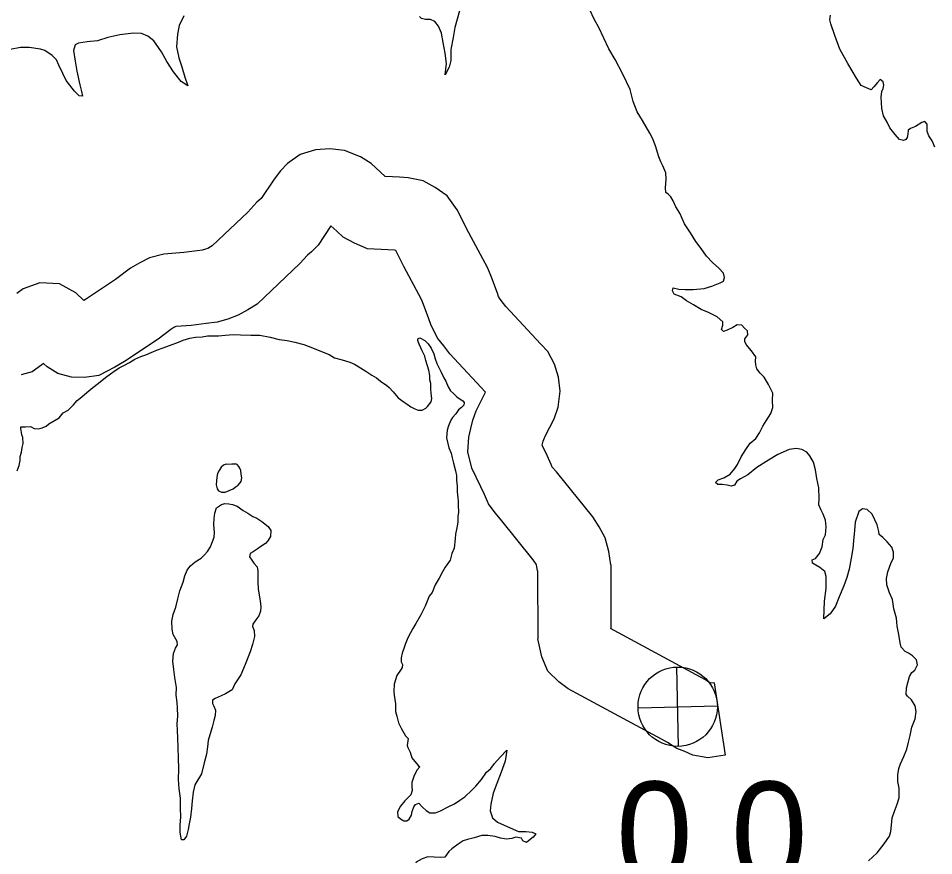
# Model space of a CAD drawing. Extents: x -939622 to -934245, y 1383184 to 1385301.
# Drawn here: x -935599.33 to -935588.07, y 1384249.62 to 1384259.91 of the extents above; entities that cross this region are included whole.
import ezdxf

# ---------------------------------------------------------------- set-up
doc = ezdxf.new("R2010")
doc.units = 0
for name, color, linetype in [('10', 7, 'Continuous'), ('25', 7, 'Continuous'), ('26', 7, 'Continuous'), ('9', 7, 'Continuous')]:
    doc.layers.add(name, color=color, linetype=linetype)

msp = doc.modelspace()

# ---------------------------------------------------------------- linework, layer by layer
at = {"layer": '10'}
for points in [[(-935592.044, 1384253.193), (-935592.07, 1384253.358), (-935592.114, 1384253.526), (-935592.188, 1384253.66), (-935592.266, 1384253.783), (-935592.71, 1384254.335), (-935592.763, 1384254.395), (-935592.777, 1384254.426), (-935592.826, 1384254.535), (-935592.889, 1384254.665), (-935592.877, 1384254.712), (-935592.869, 1384254.735), (-935592.846, 1384254.781), (-935592.739, 1384254.987), (-935592.69, 1384255.132), (-935592.666, 1384255.327), (-935592.687, 1384255.498), (-935592.738, 1384255.659), (-935592.818, 1384255.816), (-935592.904, 1384255.907), (-935593.334, 1384256.368), (-935593.391, 1384256.441), (-935593.413, 1384256.469), (-935593.424, 1384256.49), (-935593.439, 1384256.533), (-935593.518, 1384256.75), (-935593.562, 1384256.849), (-935593.791, 1384257.274), (-935593.932, 1384257.555), (-935594.057, 1384257.729), (-935594.204, 1384257.833), (-935594.353, 1384257.913), (-935594.534, 1384257.949), (-935594.642, 1384257.957), (-935594.728, 1384257.962), (-935594.819, 1384257.968), (-935594.992, 1384258.126), (-935595.122, 1384258.21), (-935595.32, 1384258.286), (-935595.501, 1384258.305), (-935595.677, 1384258.292), (-935595.864, 1384258.236), (-935596.021, 1384258.127), (-935596.105, 1384258.035), (-935596.186, 1384257.932), (-935596.343, 1384257.696), (-935596.396, 1384257.651), (-935596.51, 1384257.529), (-935596.946, 1384257.114), (-935596.968, 1384257.1), (-935597.001, 1384257.082), (-935597.027, 1384257.072), (-935597.068, 1384257.061), (-935597.133, 1384257.053), (-935597.295, 1384257.032), (-935597.543, 1384257.013), (-935597.718, 1384256.965), (-935597.837, 1384256.904), (-935597.952, 1384256.841), (-935598.134, 1384256.699), (-935598.506, 1384256.453), (-935598.526, 1384256.441), (-935598.624, 1384256.538), (-935598.823, 1384256.647), (-935599.067, 1384256.66), (-935599.273, 1384256.586), (-935599.35, 1384256.53)], [(-935592.944, 1384253.121), (-935592.952, 1384253.173), (-935592.956, 1384253.19), (-935592.962, 1384253.2), (-935592.998, 1384253.256), (-935593.399, 1384253.755), (-935593.467, 1384253.832), (-935593.546, 1384253.941), (-935593.599, 1384254.059), (-935593.641, 1384254.153), (-935593.753, 1384254.381), (-935593.803, 1384254.584), (-935593.79, 1384254.763), (-935593.766, 1384254.869), (-935593.739, 1384254.972), (-935593.7, 1384255.087), (-935593.646, 1384255.192), (-935593.583, 1384255.315), (-935594.022, 1384255.785), (-935594.098, 1384255.885), (-935594.173, 1384255.977), (-935594.253, 1384256.135), (-935594.286, 1384256.229), (-935594.354, 1384256.414), (-935594.371, 1384256.453), (-935594.59, 1384256.859), (-935594.689, 1384257.058), (-935594.703, 1384257.059), (-935594.785, 1384257.064), (-935595.035, 1384257.079), (-935595.198, 1384257.146), (-935595.334, 1384257.219), (-935595.414, 1384257.293), (-935595.486, 1384257.359), (-935595.642, 1384257.124), (-935595.726, 1384257.039), (-935595.775, 1384256.998), (-935595.87, 1384256.896), (-935596.393, 1384256.398), (-935596.508, 1384256.327), (-935596.625, 1384256.26), (-935596.754, 1384256.214), (-935596.887, 1384256.177), (-935597.019, 1384256.16), (-935597.204, 1384256.136), (-935597.388, 1384256.122), (-935597.392, 1384256.121), (-935597.417, 1384256.109), (-935597.456, 1384256.087), (-935597.609, 1384255.968), (-935598.025, 1384255.692), (-935598.142, 1384255.622), (-935598.341, 1384255.52), (-935598.518, 1384255.494), (-935598.675, 1384255.5), (-935598.846, 1384255.544), (-935598.975, 1384255.625), (-935599.021, 1384255.668), (-935599.041, 1384255.651), (-935599.161, 1384255.567), (-935599.295, 1384255.528)], [(-935592.044, 1384253.193), (-935592.042, 1384252.41)], [(-935592.944, 1384253.121), (-935592.942, 1384252.283)], [(-935592.044, 1384253.107), (-935592.044, 1384253.107)], [(-935590.772, 1384251.744), (-935590.809, 1384251.738), (-935590.824, 1384251.744), (-935590.88, 1384251.781), (-935590.992, 1384251.842), (-935592.048, 1384252.41)], [(-935590.636, 1384250.854), (-935590.852, 1384250.821), (-935591.035, 1384250.852), (-935591.134, 1384250.899), (-935591.232, 1384250.934), (-935591.345, 1384251.01), (-935591.419, 1384251.05), (-935592.567, 1384251.668), (-935592.682, 1384251.754), (-935592.817, 1384251.888), (-935592.893, 1384252.064), (-935592.942, 1384252.283)], [(-935590.772, 1384251.744), (-935590.636, 1384250.854)]]:
    msp.add_lwpolyline(points, dxfattribs=at)
at = {"layer": '26'}
for p, q in [((-935591.21, 1384250.961), (-935591.232, 1384251.937)), ((-935591.709, 1384251.437), (-935590.733, 1384251.46))]:
    msp.add_line(p, q, dxfattribs=at)
msp.add_circle((-935591.221, 1384251.449), 0.488, dxfattribs=at)
at = {"layer": '9'}
for points in [[(-935597.296, 1384259.94), (-935597.353, 1384259.822), (-935597.373, 1384259.717), (-935597.385, 1384259.561), (-935597.358, 1384259.423), (-935597.321, 1384259.315), (-935597.282, 1384259.189), (-935597.246, 1384259.079), (-935597.327, 1384259.135), (-935597.423, 1384259.252), (-935597.504, 1384259.381), (-935597.568, 1384259.5), (-935597.664, 1384259.635), (-935597.736, 1384259.692), (-935597.817, 1384259.722), (-935597.916, 1384259.727), (-935598.081, 1384259.706), (-935598.23, 1384259.675), (-935598.356, 1384259.632), (-935598.482, 1384259.623), (-935598.59, 1384259.607), (-935598.632, 1384259.583), (-935598.652, 1384259.517), (-935598.631, 1384259.385), (-935598.613, 1384259.262), (-935598.573, 1384259.094), (-935598.552, 1384259.01), (-935598.543, 1384258.953), (-935598.582, 1384258.956), (-935598.639, 1384259.016), (-935598.696, 1384259.088), (-935598.741, 1384259.148), (-935598.783, 1384259.232), (-935598.832, 1384259.333), (-935598.862, 1384259.399), (-935598.913, 1384259.453), (-935599.006, 1384259.516), (-935599.057, 1384259.531)], [(-935593.904, 1384260.004), (-935593.934, 1384259.902), (-935593.963, 1384259.797), (-935593.984, 1384259.676), (-935594.01, 1384259.526), (-935594.013, 1384259.394), (-935594.031, 1384259.31), (-935594.081, 1384259.217), (-935594.064, 1384259.355), (-935594.079, 1384259.484), (-935594.107, 1384259.613), (-935594.128, 1384259.727), (-935594.161, 1384259.814), (-935594.209, 1384259.871), (-935594.26, 1384259.894), (-935594.323, 1384259.897), (-935594.371, 1384259.909), (-935594.395, 1384259.933)], [(-935591.025, 1384256.387), (-935591.112, 1384256.44), (-935591.179, 1384256.488), (-935591.266, 1384256.521), (-935591.284, 1384256.56), (-935591.275, 1384256.599), (-935591.206, 1384256.581), (-935591.128, 1384256.578), (-935591.029, 1384256.576), (-935590.894, 1384256.591), (-935590.801, 1384256.619), (-935590.7, 1384256.661), (-935590.658, 1384256.679), (-935590.646, 1384256.724), (-935590.658, 1384256.778), (-935590.715, 1384256.838), (-935590.793, 1384256.91), (-935590.865, 1384256.985), (-935590.932, 1384257.08), (-935590.998, 1384257.167), (-935591.064, 1384257.272), (-935591.139, 1384257.386), (-935591.194, 1384257.517), (-935591.242, 1384257.592), (-935591.278, 1384257.667), (-935591.305, 1384257.715), (-935591.338, 1384257.748), (-935591.365, 1384257.769), (-935591.371, 1384257.826), (-935591.363, 1384257.934), (-935591.366, 1384258.012), (-935591.405, 1384258.099), (-935591.429, 1384258.147), (-935591.453, 1384258.207), (-935591.493, 1384258.342), (-935591.529, 1384258.438), (-935591.565, 1384258.497), (-935591.655, 1384258.653), (-935591.719, 1384258.761), (-935591.77, 1384258.89), (-935591.806, 1384259.037), (-935591.894, 1384259.225), (-935591.99, 1384259.405), (-935592.066, 1384259.534), (-935592.129, 1384259.666), (-935592.189, 1384259.798), (-935592.247, 1384259.899), (-935592.301, 1384260.013)], [(-935588.61, 1384258.563), (-935588.644, 1384258.635), (-935588.689, 1384258.713), (-935588.71, 1384258.803), (-935588.716, 1384258.875), (-935588.719, 1384258.941), (-935588.711, 1384259.01), (-935588.696, 1384259.049), (-935588.687, 1384259.088), (-935588.693, 1384259.13), (-935588.729, 1384259.157), (-935588.765, 1384259.121), (-935588.807, 1384259.069), (-935588.843, 1384259.033), (-935588.9, 1384259.057), (-935588.966, 1384259.084), (-935589.02, 1384259.174), (-935589.128, 1384259.356), (-935589.225, 1384259.533), (-935589.288, 1384259.701), (-935589.339, 1384259.842), (-935589.349, 1384259.893), (-935589.34, 1384259.95)], [(-935599.057, 1384259.531), (-935599.198, 1384259.551), (-935599.303, 1384259.551), (-935599.432, 1384259.526)], [(-935588.058, 1384258.325), (-935588.092, 1384258.403), (-935588.131, 1384258.466), (-935588.152, 1384258.52), (-935588.152, 1384258.559), (-935588.152, 1384258.61), (-935588.182, 1384258.643), (-935588.218, 1384258.628), (-935588.296, 1384258.582), (-935588.356, 1384258.555), (-935588.386, 1384258.534), (-935588.391, 1384258.486), (-935588.4, 1384258.447), (-935588.415, 1384258.42), (-935588.442, 1384258.408), (-935588.493, 1384258.419), (-935588.547, 1384258.482), (-935588.61, 1384258.563)], [(-935588.746, 1384253.604), (-935588.767, 1384253.685), (-935588.797, 1384253.745), (-935588.83, 1384253.817), (-935588.89, 1384253.874), (-935588.947, 1384253.88), (-935588.995, 1384253.847), (-935589.037, 1384253.717), (-935589.048, 1384253.615), (-935589.06, 1384253.489), (-935589.069, 1384253.393), (-935589.086, 1384253.276), (-935589.113, 1384253.138), (-935589.142, 1384253.036), (-935589.178, 1384252.933), (-935589.235, 1384252.798), (-935589.282, 1384252.684), (-935589.345, 1384252.591), (-935589.423, 1384252.53), (-935589.414, 1384252.746), (-935589.394, 1384252.903), (-935589.394, 1384253.05), (-935589.412, 1384253.11), (-935589.472, 1384253.16), (-935589.523, 1384253.19), (-935589.565, 1384253.214), (-935589.569, 1384253.253), (-935589.527, 1384253.271), (-935589.479, 1384253.334), (-935589.443, 1384253.416), (-935589.434, 1384253.503), (-935589.402, 1384253.56), (-935589.396, 1384253.662), (-935589.402, 1384253.743), (-935589.432, 1384253.815), (-935589.457, 1384253.866), (-935589.484, 1384253.932), (-935589.481, 1384254.007), (-935589.484, 1384254.139), (-935589.509, 1384254.256), (-935589.527, 1384254.361), (-935589.551, 1384254.457), (-935589.596, 1384254.534), (-935589.632, 1384254.576), (-935589.696, 1384254.612), (-935589.764, 1384254.624), (-935589.851, 1384254.609), (-935589.989, 1384254.551), (-935590.106, 1384254.478), (-935590.249, 1384254.391), (-935590.36, 1384254.3), (-935590.447, 1384254.249), (-935590.494, 1384254.222), (-935590.524, 1384254.171), (-935590.563, 1384254.162), (-935590.611, 1384254.173), (-935590.674, 1384254.179), (-935590.728, 1384254.182), (-935590.755, 1384254.206), (-935590.722, 1384254.239), (-935590.653, 1384254.263), (-935590.576, 1384254.309), (-935590.519, 1384254.378), (-935590.486, 1384254.426), (-935590.441, 1384254.522), (-935590.385, 1384254.609), (-935590.328, 1384254.688), (-935590.262, 1384254.745), (-935590.215, 1384254.817), (-935590.176, 1384254.898), (-935590.134, 1384254.965), (-935590.074, 1384255.055), (-935590.051, 1384255.127), (-935590.057, 1384255.214), (-935590.051, 1384255.304), (-935590.105, 1384255.409), (-935590.157, 1384255.499), (-935590.205, 1384255.55), (-935590.247, 1384255.603), (-935590.262, 1384255.651), (-935590.265, 1384255.696), (-935590.262, 1384255.75), (-935590.313, 1384255.825), (-935590.377, 1384255.9), (-935590.395, 1384255.939), (-935590.395, 1384255.969), (-935590.359, 1384256.02), (-935590.362, 1384256.068), (-935590.398, 1384256.104), (-935590.434, 1384256.14), (-935590.488, 1384256.143), (-935590.545, 1384256.109), (-935590.611, 1384256.076), (-935590.656, 1384256.061), (-935590.683, 1384256.085), (-935590.668, 1384256.139), (-935590.668, 1384256.178), (-935590.737, 1384256.241), (-935590.842, 1384256.294), (-935590.932, 1384256.333), (-935591.025, 1384256.387)], [(-935599.346, 1384254.349), (-935599.322, 1384254.412), (-935599.308, 1384254.475), (-935599.308, 1384254.523), (-935599.293, 1384254.577), (-935599.285, 1384254.637), (-935599.273, 1384254.685), (-935599.276, 1384254.757), (-935599.286, 1384254.79), (-935599.292, 1384254.82), (-935599.301, 1384254.868), (-935599.298, 1384254.889), (-935599.241, 1384254.89), (-935599.181, 1384254.893), (-935599.136, 1384254.869), (-935599.085, 1384254.864), (-935599.037, 1384254.876), (-935598.987, 1384254.897), (-935598.954, 1384254.925), (-935598.828, 1384255), (-935598.778, 1384255.061), (-935598.718, 1384255.094), (-935598.652, 1384255.161), (-935598.605, 1384255.215), (-935598.551, 1384255.26), (-935598.489, 1384255.312), (-935598.414, 1384255.372), (-935598.345, 1384255.424), (-935598.301, 1384255.463), (-935598.241, 1384255.506), (-935598.169, 1384255.56), (-935598.092, 1384255.615), (-935598.032, 1384255.645), (-935597.963, 1384255.679), (-935597.898, 1384255.721), (-935597.823, 1384255.752), (-935597.763, 1384255.776), (-935597.698, 1384255.803), (-935597.62, 1384255.837), (-935597.551, 1384255.861), (-935597.47, 1384255.889), (-935597.36, 1384255.929), (-935597.303, 1384255.956), (-935597.222, 1384255.981), (-935597.15, 1384255.993)], [(-935597.15, 1384255.993), (-935597.069, 1384255.997), (-935597.004, 1384256.006), (-935596.911, 1384256.007), (-935596.869, 1384256.007), (-935596.785, 1384256.017), (-935596.689, 1384256.026), (-935596.599, 1384256.021), (-935596.473, 1384256.016), (-935596.359, 1384256.014), (-935596.233, 1384255.993), (-935596.122, 1384255.964), (-935596.026, 1384255.95), (-935595.93, 1384255.929), (-935595.819, 1384255.903), (-935595.711, 1384255.862), (-935595.621, 1384255.823), (-935595.507, 1384255.779), (-935595.441, 1384255.737), (-935595.348, 1384255.714), (-935595.255, 1384255.685), (-935595.198, 1384255.658), (-935595.123, 1384255.613), (-935595.056, 1384255.572), (-935594.984, 1384255.524), (-935594.927, 1384255.492), (-935594.876, 1384255.45), (-935594.798, 1384255.396), (-935594.771, 1384255.373), (-935594.719, 1384255.319), (-935594.659, 1384255.244), (-935594.584, 1384255.191), (-935594.548, 1384255.167), (-935594.505, 1384255.134), (-935594.454, 1384255.111), (-935594.412, 1384255.096), (-935594.364, 1384255.096), (-935594.32, 1384255.12), (-935594.299, 1384255.139), (-935594.254, 1384255.196), (-935594.245, 1384255.238), (-935594.252, 1384255.301), (-935594.258, 1384255.355), (-935594.258, 1384255.421), (-935594.268, 1384255.469), (-935594.268, 1384255.52), (-935594.28, 1384255.586), (-935594.317, 1384255.706), (-935594.332, 1384255.757), (-935594.363, 1384255.823), (-935594.381, 1384255.862), (-935594.402, 1384255.906), (-935594.417, 1384255.951), (-935594.418, 1384255.972), (-935594.394, 1384255.982), (-935594.331, 1384255.952), (-935594.291, 1384255.91), (-935594.252, 1384255.856), (-935594.219, 1384255.785), (-935594.206, 1384255.725), (-935594.185, 1384255.668), (-935594.155, 1384255.611), (-935594.13, 1384255.56), (-935594.097, 1384255.491), (-935594.073, 1384255.452), (-935594.046, 1384255.38), (-935594.015, 1384255.333), (-935593.979, 1384255.297), (-935593.937, 1384255.258), (-935593.898, 1384255.231), (-935593.862, 1384255.208), (-935593.847, 1384255.187), (-935593.852, 1384255.157), (-935593.882, 1384255.126), (-935593.915, 1384255.099), (-935593.951, 1384255.051), (-935593.992, 1384255.006), (-935594.013, 1384254.972), (-935594.04, 1384254.903), (-935594.057, 1384254.849), (-935594.066, 1384254.753), (-935594.035, 1384254.63), (-935594.008, 1384254.567), (-935593.995, 1384254.507), (-935593.98, 1384254.444), (-935593.952, 1384254.348), (-935593.943, 1384254.291), (-935593.943, 1384254.234), (-935593.933, 1384254.162), (-935593.933, 1384254.09), (-935593.927, 1384254.015), (-935593.92, 1384253.976), (-935593.92, 1384253.925), (-935593.917, 1384253.841), (-935593.925, 1384253.787), (-935593.925, 1384253.718), (-935593.939, 1384253.649), (-935593.954, 1384253.568), (-935593.957, 1384253.511), (-935593.971, 1384253.397), (-935594, 1384253.333)], [(-935596.775, 1384254.432), (-935596.808, 1384254.419), (-935596.835, 1384254.392), (-935596.862, 1384254.353), (-935596.88, 1384254.314), (-935596.888, 1384254.269), (-935596.894, 1384254.227), (-935596.897, 1384254.176), (-935596.885, 1384254.128), (-935596.869, 1384254.101), (-935596.833, 1384254.086), (-935596.785, 1384254.086), (-935596.738, 1384254.108), (-935596.69, 1384254.129), (-935596.663, 1384254.147), (-935596.627, 1384254.174), (-935596.588, 1384254.217), (-935596.58, 1384254.262), (-935596.589, 1384254.307), (-935596.595, 1384254.352), (-935596.607, 1384254.382), (-935596.62, 1384254.403), (-935596.641, 1384254.427), (-935596.66, 1384254.435)], [(-935596.775, 1384254.432), (-935596.704, 1384254.436)], [(-935596.704, 1384254.436), (-935596.66, 1384254.435)], [(-935597.417, 1384251.906), (-935597.429, 1384252.008), (-935597.421, 1384252.104), (-935597.397, 1384252.17), (-935597.371, 1384252.209), (-935597.377, 1384252.251), (-935597.392, 1384252.278), (-935597.425, 1384252.335), (-935597.438, 1384252.404), (-935597.444, 1384252.5), (-935597.427, 1384252.584), (-935597.394, 1384252.671), (-935597.368, 1384252.777), (-935597.345, 1384252.873), (-935597.303, 1384252.981), (-935597.283, 1384253.056), (-935597.253, 1384253.129), (-935597.232, 1384253.156), (-935597.215, 1384253.18), (-935597.155, 1384253.231), (-935597.08, 1384253.277), (-935597.042, 1384253.316), (-935597.003, 1384253.355), (-935596.967, 1384253.416), (-935596.941, 1384253.479), (-935596.92, 1384253.533), (-935596.917, 1384253.59), (-935596.924, 1384253.635), (-935596.927, 1384253.689), (-935596.921, 1384253.764), (-935596.913, 1384253.827), (-935596.892, 1384253.894), (-935596.832, 1384253.933), (-935596.791, 1384253.945), (-935596.743, 1384253.943), (-935596.695, 1384253.934), (-935596.638, 1384253.916), (-935596.565, 1384253.86), (-935596.508, 1384253.827), (-935596.445, 1384253.788), (-935596.397, 1384253.765), (-935596.334, 1384253.726), (-935596.256, 1384253.664), (-935596.225, 1384253.616), (-935596.228, 1384253.541), (-935596.261, 1384253.489), (-935596.29, 1384253.456), (-935596.347, 1384253.42), (-935596.395, 1384253.386), (-935596.442, 1384253.353), (-935596.481, 1384253.332), (-935596.487, 1384253.293), (-935596.46, 1384253.251), (-935596.433, 1384253.215), (-935596.393, 1384253.167), (-935596.384, 1384253.116), (-935596.384, 1384253.053), (-935596.386, 1384252.984), (-935596.38, 1384252.9), (-935596.37, 1384252.822), (-935596.355, 1384252.75), (-935596.349, 1384252.675), (-935596.351, 1384252.624), (-935596.372, 1384252.567), (-935596.408, 1384252.516), (-935596.446, 1384252.462), (-935596.449, 1384252.434), (-935596.431, 1384252.384), (-935596.427, 1384252.312), (-935596.451, 1384252.215), (-935596.48, 1384252.122), (-935596.542, 1384251.969), (-935596.595, 1384251.842), (-935596.667, 1384251.731), (-935596.702, 1384251.658), (-935596.783, 1384251.607), (-935596.836, 1384251.582), (-935596.908, 1384251.552), (-935596.941, 1384251.528), (-935596.944, 1384251.489), (-935596.926, 1384251.456), (-935596.907, 1384251.408), (-935596.91, 1384251.342), (-935596.925, 1384251.279), (-935596.945, 1384251.197), (-935596.974, 1384251.104), (-935596.995, 1384251.035), (-935597.004, 1384250.954), (-935597.015, 1384250.864), (-935597.044, 1384250.761), (-935597.079, 1384250.626), (-935597.16, 1384250.49), (-935597.18, 1384250.397), (-935597.191, 1384250.292), (-935597.2, 1384250.199), (-935597.214, 1384250.091), (-935597.229, 1384250.01), (-935597.24, 1384249.941), (-935597.261, 1384249.859), (-935597.296, 1384249.811), (-935597.323, 1384249.814)], [(-935588.874, 1384249.555), (-935588.767, 1384249.655), (-935588.68, 1384249.763), (-935588.615, 1384249.856), (-935588.6, 1384249.914), (-935588.591, 1384249.995), (-935588.582, 1384250.082), (-935588.558, 1384250.151), (-935588.523, 1384250.25), (-935588.499, 1384250.331), (-935588.496, 1384250.448), (-935588.512, 1384250.529), (-935588.512, 1384250.613), (-935588.5, 1384250.688), (-935588.479, 1384250.745), (-935588.438, 1384250.836), (-935588.405, 1384250.926), (-935588.381, 1384251.013), (-935588.363, 1384251.094), (-935588.34, 1384251.199), (-935588.301, 1384251.301), (-935588.289, 1384251.391), (-935588.302, 1384251.46), (-935588.344, 1384251.535), (-935588.395, 1384251.577), (-935588.413, 1384251.601), (-935588.407, 1384251.682), (-935588.386, 1384251.76), (-935588.369, 1384251.82), (-935588.342, 1384251.871), (-935588.306, 1384251.898), (-935588.273, 1384251.962), (-935588.285, 1384252.025), (-935588.333, 1384252.075), (-935588.381, 1384252.108), (-935588.423, 1384252.126), (-935588.472, 1384252.18), (-935588.484, 1384252.234), (-935588.502, 1384252.336), (-935588.52, 1384252.438), (-935588.53, 1384252.537), (-935588.563, 1384252.654), (-935588.578, 1384252.765), (-935588.617, 1384252.849), (-935588.648, 1384252.948), (-935588.654, 1384253.026), (-935588.636, 1384253.107), (-935588.598, 1384253.209), (-935588.568, 1384253.281), (-935588.568, 1384253.35), (-935588.589, 1384253.41), (-935588.646, 1384253.476), (-935588.697, 1384253.527), (-935588.742, 1384253.565), (-935588.746, 1384253.604)], [(-935594, 1384253.333), (-935594.021, 1384253.252), (-935594.083, 1384253.165), (-935594.113, 1384253.107), (-935594.154, 1384253.029), (-935594.202, 1384252.948), (-935594.24, 1384252.854), (-935594.279, 1384252.806), (-935594.326, 1384252.686), (-935594.379, 1384252.58), (-935594.442, 1384252.472), (-935594.477, 1384252.412), (-935594.534, 1384252.306), (-935594.569, 1384252.228), (-935594.584, 1384252.177), (-935594.61, 1384252.107), (-935594.622, 1384252.05), (-935594.622, 1384251.999), (-935594.607, 1384251.966), (-935594.609, 1384251.93), (-935594.624, 1384251.909), (-935594.675, 1384251.834), (-935594.71, 1384251.726), (-935594.712, 1384251.635), (-935594.709, 1384251.59), (-935594.691, 1384251.486), (-935594.693, 1384251.392), (-935594.675, 1384251.333), (-935594.656, 1384251.249), (-935594.623, 1384251.186), (-935594.602, 1384251.15), (-935594.568, 1384251.093), (-935594.538, 1384251.06), (-935594.55, 1384250.973), (-935594.541, 1384250.949), (-935594.513, 1384250.889), (-935594.489, 1384250.82), (-935594.456, 1384250.776), (-935594.407, 1384250.722), (-935594.392, 1384250.71), (-935594.425, 1384250.674), (-935594.464, 1384250.604), (-935594.49, 1384250.517), (-935594.49, 1384250.472), (-935594.486, 1384250.418), (-935594.504, 1384250.364), (-935594.576, 1384250.294), (-935594.629, 1384250.228), (-935594.668, 1384250.159), (-935594.664, 1384250.099), (-935594.631, 1384250.072), (-935594.589, 1384250.045), (-935594.553, 1384250.048), (-935594.523, 1384250.067), (-935594.497, 1384250.115), (-935594.488, 1384250.163), (-935594.467, 1384250.22), (-935594.447, 1384250.247), (-935594.405, 1384250.263), (-935594.359, 1384250.215), (-935594.314, 1384250.173), (-935594.269, 1384250.146), (-935594.2, 1384250.144), (-935594.137, 1384250.171), (-935594.045, 1384250.22), (-935593.967, 1384250.254), (-935593.901, 1384250.299), (-935593.839, 1384250.341), (-935593.755, 1384250.423), (-935593.705, 1384250.474), (-935593.636, 1384250.553), (-935593.571, 1384250.646), (-935593.52, 1384250.689), (-935593.473, 1384250.752), (-935593.404, 1384250.831), (-935593.324, 1384250.915), (-935593.344, 1384250.78), (-935593.394, 1384250.645), (-935593.444, 1384250.506), (-935593.489, 1384250.386), (-935593.521, 1384250.253), (-935593.529, 1384250.169), (-935593.499, 1384250.083), (-935593.438, 1384250.029), (-935593.318, 1384249.976), (-935593.177, 1384249.917), (-935593.087, 1384249.914), (-935593.012, 1384249.906), (-935592.967, 1384249.888), (-935593, 1384249.846), (-935593.036, 1384249.815), (-935593.08, 1384249.782), (-935593.125, 1384249.8), (-935593.141, 1384249.833), (-935593.21, 1384249.844), (-935593.26, 1384249.829), (-935593.326, 1384249.822), (-935593.401, 1384249.834), (-935593.467, 1384249.855), (-935593.557, 1384249.866), (-935593.629, 1384249.868)], [(-935597.323, 1384249.814), (-935597.339, 1384249.904), (-935597.339, 1384249.997), (-935597.334, 1384250.093), (-935597.335, 1384250.207), (-935597.335, 1384250.324), (-935597.354, 1384250.438), (-935597.361, 1384250.555), (-935597.358, 1384250.684), (-935597.359, 1384250.819), (-935597.366, 1384250.942), (-935597.367, 1384251.068), (-935597.373, 1384251.158), (-935597.377, 1384251.24), (-935597.368, 1384251.333), (-935597.372, 1384251.435), (-935597.378, 1384251.501), (-935597.388, 1384251.591), (-935597.385, 1384251.684), (-935597.404, 1384251.81), (-935597.417, 1384251.906)], [(-935593.629, 1384249.868), (-935593.725, 1384249.838), (-935593.806, 1384249.816), (-935593.86, 1384249.801), (-935593.922, 1384249.761), (-935593.997, 1384249.701), (-935594.036, 1384249.671), (-935594.086, 1384249.598), (-935594.143, 1384249.595), (-935594.215, 1384249.6), (-935594.296, 1384249.603), (-935594.365, 1384249.581), (-935594.436, 1384249.539), (-935594.475, 1384249.461), (-935594.522, 1384249.391), (-935594.537, 1384249.334), (-935594.557, 1384249.253), (-935594.539, 1384249.202), (-935594.485, 1384249.16)]]:
    msp.add_lwpolyline(points, dxfattribs=at)

# ---------------------------------------------------------------- texts
at = {"layer": '25'}
msp.add_text('0.0', height=1.2672, dxfattribs=at).set_placement((-935591.979, 1384249.261))

doc.saveas('drawing.dxf')
